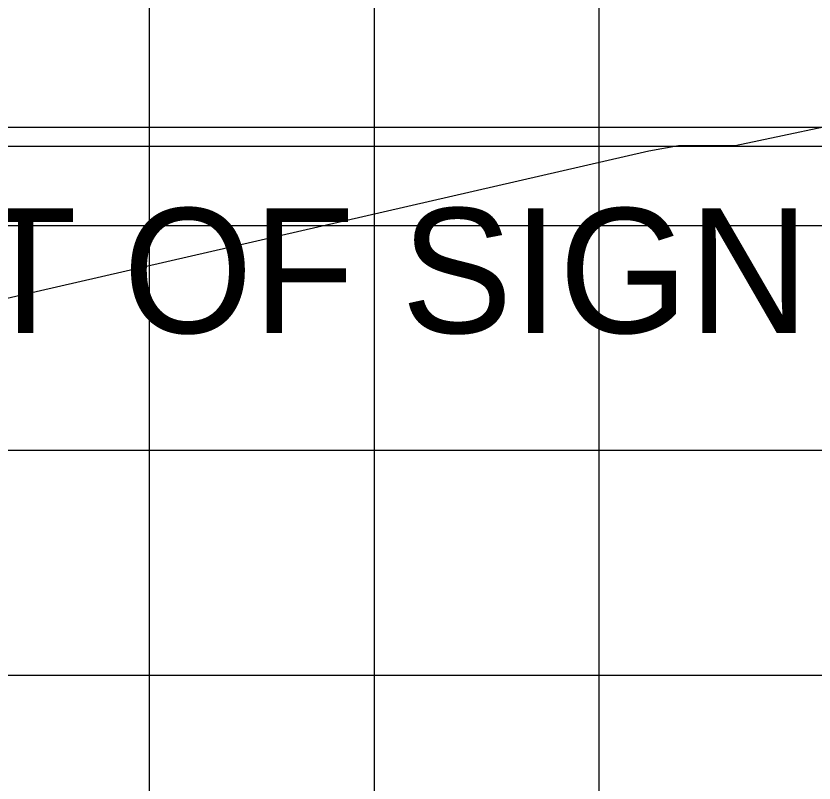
# Model space of a CAD drawing. Extents: x 1797809 to 2198143, y 249608 to 1237864.
# Drawn here: x 2197071.52 to 2197078.62, y 1237257.09 to 1237263.91 of the extents above; entities that cross this region are included whole.
import ezdxf

# ---------------------------------------------------------------- set-up
doc = ezdxf.new("R2010")
doc.units = 0
for name, color, linetype in [('DESIGN - SHEET - Light Grid', 7, 'Continuous'), ('GSCOLORFILL', 7, 'Continuous'), ('GSSHT', 7, 'Continuous'), ('Level 55', 7, 'Continuous')]:
    doc.layers.add(name, color=color, linetype=linetype)

msp = doc.modelspace()

# ---------------------------------------------------------------- linework, layer by layer
at = {"layer": 'DESIGN - SHEET - Light Grid'}
msp.add_lwpolyline([(2197053.6486, 1237257.3148), (2197067.9853, 1237260.6056), (2197077.1495, 1237262.7082), (2197077.4127, 1237262.7562), (2197077.5799, 1237262.7562), (2197077.779, 1237262.7562), (2197077.9178, 1237262.7562), (2197079.1253, 1237263.0118), (2197097.0959, 1237266.3322), (2197097.2988, 1237266.3306), (2197099.0555, 1237266.5901), (2197116.4493, 1237266.9169)], dxfattribs=at)
at = {"layer": 'GSCOLORFILL'}
for p, q in [((2197081.4527, 1237262.9162), (2197065.462, 1237262.9162)), ((2197065.462, 1237262.7497), (2197081.4527, 1237262.7497))]:
    msp.add_line(p, q, dxfattribs=at)
at = {"layer": 'GSSHT'}
for p, q in [((2197072.7065, 1237248.0462), (2197072.7065, 1237318.0462)), ((2197074.7065, 1237248.0462), (2197074.7065, 1237318.0462)), ((2197076.7065, 1237248.0462), (2197076.7065, 1237318.0462)), ((2196954.7065, 1237262.0462), (2197214.7065, 1237262.0462)), ((2196954.7065, 1237260.0462), (2197214.7065, 1237260.0462)), ((2196954.7065, 1237258.0462), (2197214.7065, 1237258.0462))]:
    msp.add_line(p, q, dxfattribs=at)

# ---------------------------------------------------------------- texts
at = {"layer": 'Level 55'}
msp.add_text('FRONT OF SIGN', height=1.110462, dxfattribs=at).set_placement((2197066.9437, 1237261.0882))

doc.saveas('drawing.dxf')
